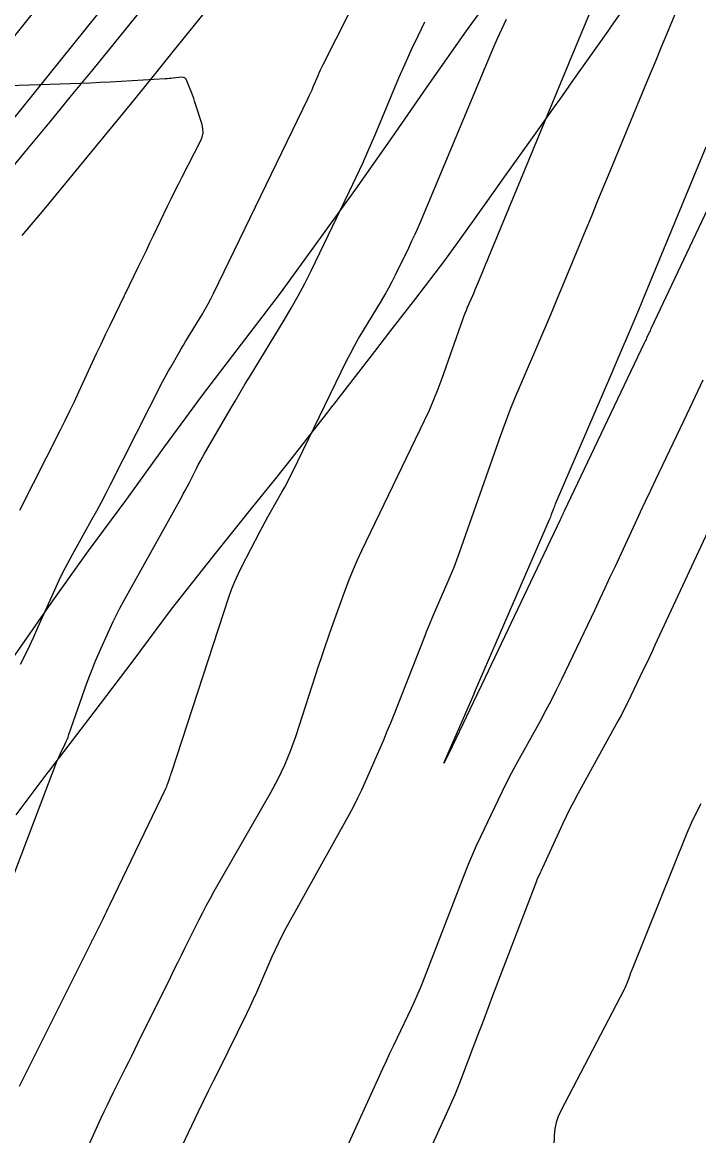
# Model space of a CAD drawing. Extents: x 658976 to 668721, y 639543 to 647196.
# Drawn here: x 662277.7 to 662330.6, y 643012.3 to 643099.3 of the extents above; entities that cross this region are included whole.
import ezdxf

# ---------------------------------------------------------------- set-up
doc = ezdxf.new("R2010")
doc.units = 0
for name, color, linetype in [('Ex_Major Contours', 7, 'Continuous'), ('Ex_Minor Contours', 7, 'Continuous'), ('R_Ramp 20 Degree Des Ls', 7, 'Continuous'), ('R_Ramp 20 Degree Existing Ramp', 7, 'Continuous'), ('R_Ramp 20 Degree_Min Ls', 7, 'Continuous')]:
    doc.layers.add(name, color=color, linetype=linetype)

msp = doc.modelspace()

# ---------------------------------------------------------------- linework, layer by layer
at = {"layer": 'Ex_Major Contours'}
msp.add_lwpolyline([(662276.864, 643032.114), (662280.364, 643041.317), (662280.441, 643041.512), (662280.522, 643041.706), (662280.607, 643041.898), (662280.696, 643042.088), (662281.059, 643042.845), (662281.148, 643043.035), (662281.23, 643043.228), (662281.308, 643043.423), (662281.38, 643043.62), (662282.783, 643047.63), (662282.981, 643048.179), (662283.191, 643048.723), (662283.412, 643049.263), (662283.644, 643049.798), (662284.594, 643051.931), (662284.838, 643052.461), (662285.093, 643052.985), (662285.359, 643053.504), (662285.637, 643054.017), (662290.161, 643062.149), (662290.315, 643062.428), (662290.466, 643062.709), (662290.614, 643062.991), (662290.76, 643063.275), (662291.337, 643064.413), (662291.483, 643064.696), (662291.633, 643064.977), (662291.787, 643065.256), (662291.945, 643065.533), (662293.966, 643069.02), (662294.358, 643069.692), (662294.753, 643070.362), (662295.153, 643071.03), (662295.556, 643071.695), (662298.187, 643076.01), (662298.749, 643076.957), (662299.287, 643077.916), (662299.802, 643078.889), (662300.294, 643079.874), (662303.306, 643086.09), (662303.826, 643087.18), (662304.33, 643088.277), (662304.819, 643089.381), (662305.294, 643090.492), (662307.163, 643094.947), (662307.64, 643096.057), (662308.136, 643097.157), (662308.652, 643098.248), (662309.187, 643099.331)], dxfattribs=at)
at = {"layer": 'Ex_Minor Contours'}
for points in [[(662277.6, 643049.115), (662277.952, 643049.829), (662278.296, 643050.546), (662278.632, 643051.267), (662278.959, 643051.992), (662280.269, 643054.93), (662280.594, 643055.637), (662280.933, 643056.336), (662281.289, 643057.028), (662281.659, 643057.711), (662283.172, 643060.431), (662283.547, 643061.113), (662283.916, 643061.798), (662284.278, 643062.487), (662284.633, 643063.179), (662288.698, 643071.19), (662288.849, 643071.484), (662289.005, 643071.776), (662289.164, 643072.065), (662289.328, 643072.352), (662289.991, 643073.496), (662290.158, 643073.782), (662290.326, 643074.066), (662290.496, 643074.35), (662290.667, 643074.633), (662291.785, 643076.467), (662292.024, 643076.869), (662292.253, 643077.277), (662292.472, 643077.69), (662292.681, 643078.109), (662300.075, 643093.369), (662300.178, 643093.586), (662300.279, 643093.805), (662300.376, 643094.025), (662300.471, 643094.246), (662300.844, 643095.134), (662300.939, 643095.356), (662301.038, 643095.575), (662301.14, 643095.793), (662301.247, 643096.008), (662305.287, 643103.999)], [(662289.965, 643010.927), (662291.511, 643014.156), (662291.899, 643014.963), (662292.29, 643015.768), (662292.682, 643016.573), (662293.078, 643017.376), (662295.282, 643021.837), (662295.547, 643022.384), (662295.806, 643022.934), (662296.057, 643023.488), (662296.302, 643024.045), (662297.264, 643026.281), (662297.511, 643026.836), (662297.772, 643027.385), (662298.047, 643027.927), (662298.335, 643028.462), (662303.3, 643037.412), (662303.638, 643038.038), (662303.96, 643038.671), (662304.267, 643039.312), (662304.559, 643039.961), (662305.695, 643042.57), (662305.976, 643043.223), (662306.251, 643043.879), (662306.52, 643044.538), (662306.782, 643045.199), (662309.126, 643051.172), (662309.348, 643051.731), (662309.576, 643052.288), (662309.808, 643052.844), (662310.045, 643053.397), (662311.004, 643055.606), (662311.239, 643056.16), (662311.464, 643056.718), (662311.679, 643057.28), (662311.884, 643057.846), (662315.117, 643067.014), (662315.477, 643068.006), (662315.853, 643068.992), (662316.245, 643069.971), (662316.655, 643070.944), (662318.326, 643074.821), (662318.741, 643075.791), (662319.154, 643076.762), (662319.562, 643077.736), (662319.967, 643078.711), (662321.785, 643083.115), (662322.222, 643084.174), (662322.66, 643085.233), (662323.097, 643086.292), (662323.535, 643087.351), (662326.542, 643094.618), (662326.898, 643095.479), (662327.254, 643096.341), (662327.61, 643097.202), (662327.966, 643098.063), (662329.388, 643101.509)], [(662279.882, 643004.789), (662283.905, 643013.66), (662284.13, 643014.153), (662284.361, 643014.643), (662284.596, 643015.131), (662284.836, 643015.616), (662285.803, 643017.555), (662286.045, 643018.04), (662286.286, 643018.525), (662286.526, 643019.01), (662286.766, 643019.496), (662289.329, 643024.702), (662289.605, 643025.262), (662289.882, 643025.822), (662290.16, 643026.381), (662290.439, 643026.94), (662291.555, 643029.174), (662291.838, 643029.73), (662292.129, 643030.283), (662292.427, 643030.831), (662292.733, 643031.375), (662297.152, 643039.103), (662297.729, 643040.175), (662298.249, 643041.272), (662298.713, 643042.395), (662299.119, 643043.542), (662300.888, 643048.974), (662301.14, 643049.738), (662301.398, 643050.5), (662301.662, 643051.26), (662301.931, 643052.018), (662303.021, 643055.045), (662303.302, 643055.798), (662303.604, 643056.543), (662303.924, 643057.28), (662304.264, 643058.008), (662309.161, 643068.17), (662309.539, 643068.982), (662309.894, 643069.804), (662310.227, 643070.636), (662310.536, 643071.477), (662312.157, 643076.072), (662312.243, 643076.311), (662312.334, 643076.548), (662312.428, 643076.783), (662312.527, 643077.018), (662312.929, 643077.951), (662313.029, 643078.184), (662313.128, 643078.418), (662313.226, 643078.652), (662313.324, 643078.887), (662313.761, 643079.947), (662313.867, 643080.202), (662313.972, 643080.457), (662314.077, 643080.712), (662314.183, 643080.967), (662320.116, 643095.309), (662320.326, 643095.816), (662320.536, 643096.322), (662320.748, 643096.828), (662320.959, 643097.334), (662322.185, 643100.255)], [(662277.506, 643016.135), (662283.128, 643027.398), (662283.146, 643027.434), (662283.164, 643027.471), (662283.2, 643027.544), (662283.218, 643027.581), (662283.236, 643027.617), (662284.04, 643029.226), (662284.176, 643029.5), (662284.312, 643029.775), (662284.446, 643030.051), (662284.579, 643030.326), (662288.92, 643039.358), (662288.97, 643039.466), (662289.017, 643039.575), (662289.061, 643039.686), (662289.102, 643039.798), (662289.26, 643040.248), (662289.299, 643040.361), (662289.337, 643040.474), (662289.375, 643040.587), (662289.413, 643040.7), (662293.876, 643054.353), (662294.092, 643054.97), (662294.332, 643055.577), (662294.597, 643056.174), (662294.887, 643056.76), (662296.288, 643059.459), (662296.495, 643059.852), (662296.705, 643060.243), (662296.919, 643060.631), (662297.137, 643061.018), (662298.017, 643062.561), (662298.234, 643062.948), (662298.444, 643063.339), (662298.648, 643063.733), (662298.845, 643064.13), (662303.073, 643072.828), (662303.368, 643073.417), (662303.677, 643073.998), (662304, 643074.572), (662304.336, 643075.139), (662305.786, 643077.518), (662306.085, 643078.02), (662306.37, 643078.53), (662306.644, 643079.046), (662306.905, 643079.568), (662307.925, 643081.673), (662308.176, 643082.201), (662308.42, 643082.732), (662308.657, 643083.266), (662308.887, 643083.804), (662314.498, 643097.183), (662314.838, 643097.974), (662315.192, 643098.758), (662315.56, 643099.537)], [(662277.538, 643061.174), (662280.718, 643067.441), (662281.087, 643068.178), (662281.45, 643068.917), (662281.806, 643069.66), (662282.156, 643070.406), (662283.542, 643073.397), (662283.89, 643074.144), (662284.242, 643074.89), (662284.597, 643075.633), (662284.955, 643076.375), (662286.869, 643080.316), (662287.148, 643080.892), (662287.426, 643081.468), (662287.703, 643082.045), (662287.978, 643082.622), (662289.079, 643084.933), (662289.356, 643085.509), (662289.639, 643086.083), (662289.926, 643086.654), (662290.219, 643087.223), (662291.667, 643090.009), (662291.796, 643090.326), (662291.858, 643090.649), (662291.852, 643090.977), (662291.778, 643091.312), (662291.27, 643092.905), (662291.199, 643093.12), (662291.126, 643093.334), (662291.05, 643093.547), (662290.971, 643093.759), (662290.6, 643094.728), (662290.53, 643094.857), (662290.435, 643094.944), (662290.314, 643094.99), (662290.168, 643094.994), (662289.533, 643094.929), (662289.374, 643094.914), (662289.215, 643094.9), (662289.056, 643094.888), (662288.897, 643094.878), (662284.593, 643094.624), (662283.822, 643094.581), (662283.051, 643094.544), (662282.28, 643094.511), (662281.509, 643094.484), (662273.421, 643094.228)], [(662333.793, 643090.019), (662326.87, 643075.38), (662326.824, 643075.283), (662326.779, 643075.187), (662326.735, 643075.09), (662326.69, 643074.994), (662326.513, 643074.607), (662326.469, 643074.51), (662326.424, 643074.414), (662326.379, 643074.318), (662326.333, 643074.222), (662320.081, 643061.09), (662320.054, 643061.033), (662320.027, 643060.977), (662320, 643060.92), (662319.973, 643060.863), (662319.867, 643060.634), (662319.841, 643060.577), (662319.814, 643060.52), (662319.787, 643060.463), (662319.76, 643060.407), (662313.349, 643046.951), (662313.34, 643046.933), (662313.331, 643046.915), (662313.322, 643046.897), (662313.313, 643046.879), (662313.274, 643046.809), (662313.264, 643046.791), (662313.255, 643046.773), (662313.246, 643046.756), (662313.237, 643046.737), (662311.057, 643042.145), (662310.78, 643041.569), (662310.679, 643041.38), (662310.754, 643041.58), (662311.007, 643042.168), (662313.03, 643046.816), (662313.04, 643046.839), (662313.05, 643046.862), (662313.059, 643046.885), (662313.068, 643046.908), (662313.105, 643047), (662313.114, 643047.023), (662313.123, 643047.047), (662313.133, 643047.069), (662313.143, 643047.092), (662318.933, 643060.429), (662318.976, 643060.53), (662319.017, 643060.632), (662319.056, 643060.735), (662319.094, 643060.838), (662319.24, 643061.252), (662319.277, 643061.355), (662319.316, 643061.458), (662319.357, 643061.56), (662319.4, 643061.661), (662323.722, 643071.691), (662324.454, 643073.397), (662325.179, 643075.107), (662325.897, 643076.819), (662326.609, 643078.534), (662331.157, 643089.549)], [(662330.902, 643071.325), (662330.49, 643070.438), (662330.075, 643069.553), (662329.656, 643068.669), (662327.21, 643063.533), (662326.81, 643062.69), (662326.411, 643061.845), (662326.015, 643061), (662325.62, 643060.153), (662324.046, 643056.766), (662323.652, 643055.92), (662323.255, 643055.074), (662322.856, 643054.23), (662322.456, 643053.386), (662319.855, 643047.928), (662319.457, 643047.107), (662319.046, 643046.293), (662318.624, 643045.485), (662318.19, 643044.682), (662316.307, 643041.264), (662315.934, 643040.573), (662315.571, 643039.877), (662315.218, 643039.176), (662314.876, 643038.469), (662313.529, 643035.631), (662313.199, 643034.919), (662312.882, 643034.201), (662312.579, 643033.477), (662312.289, 643032.747), (662309.135, 643024.591), (662308.895, 643023.988), (662308.644, 643023.39), (662308.381, 643022.797), (662308.107, 643022.209), (662306.986, 643019.865), (662306.707, 643019.279), (662306.43, 643018.691), (662306.157, 643018.102), (662305.886, 643017.512), (662302.59, 643010.293)], [(662332.352, 643061.778), (662327.168, 643050.624), (662326.935, 643050.124), (662326.702, 643049.626), (662326.466, 643049.128), (662326.23, 643048.63), (662325.283, 643046.641), (662325.042, 643046.146), (662324.794, 643045.654), (662324.539, 643045.166), (662324.277, 643044.682), (662321.14, 643038.986), (662320.826, 643038.404), (662320.523, 643037.816), (662320.23, 643037.223), (662319.947, 643036.625), (662318.372, 643033.213), (662318.327, 643033.117), (662318.283, 643033.02), (662318.24, 643032.924), (662318.196, 643032.827), (662317.944, 643032.261), (662317.934, 643032.24), (662317.918, 643032.204), (662317.914, 643032.197), (662317.911, 643032.19), (662317.908, 643032.183), (662317.905, 643032.175), (662314.484, 643023.196), (662314.19, 643022.423), (662313.896, 643021.65), (662313.602, 643020.877), (662313.308, 643020.103), (662312.134, 643017.01), (662311.834, 643016.24), (662311.522, 643015.474), (662311.197, 643014.714), (662310.859, 643013.959), (662307.855, 643007.382)], [(662330.746, 643038.22), (662330.359, 643037.465), (662329.999, 643036.697), (662329.667, 643035.915), (662325.332, 643025.167), (662325.283, 643025.045), (662325.236, 643024.922), (662325.19, 643024.799), (662325.146, 643024.675), (662324.97, 643024.179), (662324.924, 643024.056), (662324.874, 643023.935), (662324.819, 643023.815), (662324.761, 643023.698), (662319.8, 643014.22), (662319.592, 643013.765), (662319.439, 643013.296), (662319.341, 643012.812), (662319.296, 643012.314), (662319.204, 643009.627)]]:
    msp.add_lwpolyline(points, dxfattribs=at)
at = {"layer": 'R_Ramp 20 Degree Des Ls'}
msp.add_lwpolyline([(662247.575, 643009.173), (662250.586, 643013.183), (662253.562, 643017.224), (662256.538, 643021.265), (662259.476, 643025.341), (662262.412, 643029.417), (662265.411, 643033.438), (662268.392, 643037.475), (662271.27, 643041.603), (662274.19, 643045.693), (662277.117, 643049.778), (662279.997, 643053.904), (662282.917, 643057.995), (662285.9, 643062.03), (662288.838, 643066.105), (662291.816, 643070.144), (662294.856, 643074.13), (662297.898, 643078.113), (662300.841, 643082.184), (662303.785, 643086.253), (662306.68, 643090.365), (662309.551, 643094.5), (662312.433, 643098.623), (662315.384, 643102.687)], dxfattribs=at)
at = {"layer": 'R_Ramp 20 Degree Existing Ramp'}
for p, q in [((662248.575, 643062.744), (662296.006, 643121.684)), ((662251.519, 643060.037), (662298.95, 643118.977))]:
    msp.add_line(p, q, dxfattribs=at)
at = {"layer": 'R_Ramp 20 Degree_Min Ls'}
msp.add_lwpolyline([(662277.267, 643037.354), (662279.767, 643040.686), (662279.789, 643040.716), (662279.811, 643040.746), (662280.289, 643041.383), (662283.357, 643045.368), (662286.39, 643049.387), (662289.396, 643053.431), (662292.219, 643057.017), (662292.25, 643057.055), (662292.506, 643057.376), (662292.616, 643057.514), (662295.64, 643061.298), (662297.553, 643063.639), (662298.849, 643065.27), (662301.238, 643068.346), (662301.268, 643068.384), (662302.024, 643069.36), (662302.065, 643069.413), (662305.267, 643073.564), (662306.454, 643075.109), (662308.478, 643077.701), (662310.737, 643080.664), (662310.874, 643080.855), (662311.621, 643081.895), (662312.885, 643083.659), (662312.885, 643083.659), (662314.675, 643086.164), (662315.104, 643086.765), (662317.719, 643090.435), (662319.314, 643092.678), (662319.8, 643093.362), (662319.938, 643093.558), (662320.753, 643094.707), (662323.5, 643098.599), (662323.772, 643098.985), (662326.774, 643103.272)], dxfattribs=at)
for centre, radius, start, end in [((661381.626, 643829.578), 1162.605, 320.200587, 328.549901), ((661381.999, 643829.27), 1166.112, 320.186874, 328.536188)]:
    msp.add_arc(centre, radius, start, end, dxfattribs=at)

doc.saveas('drawing.dxf')
